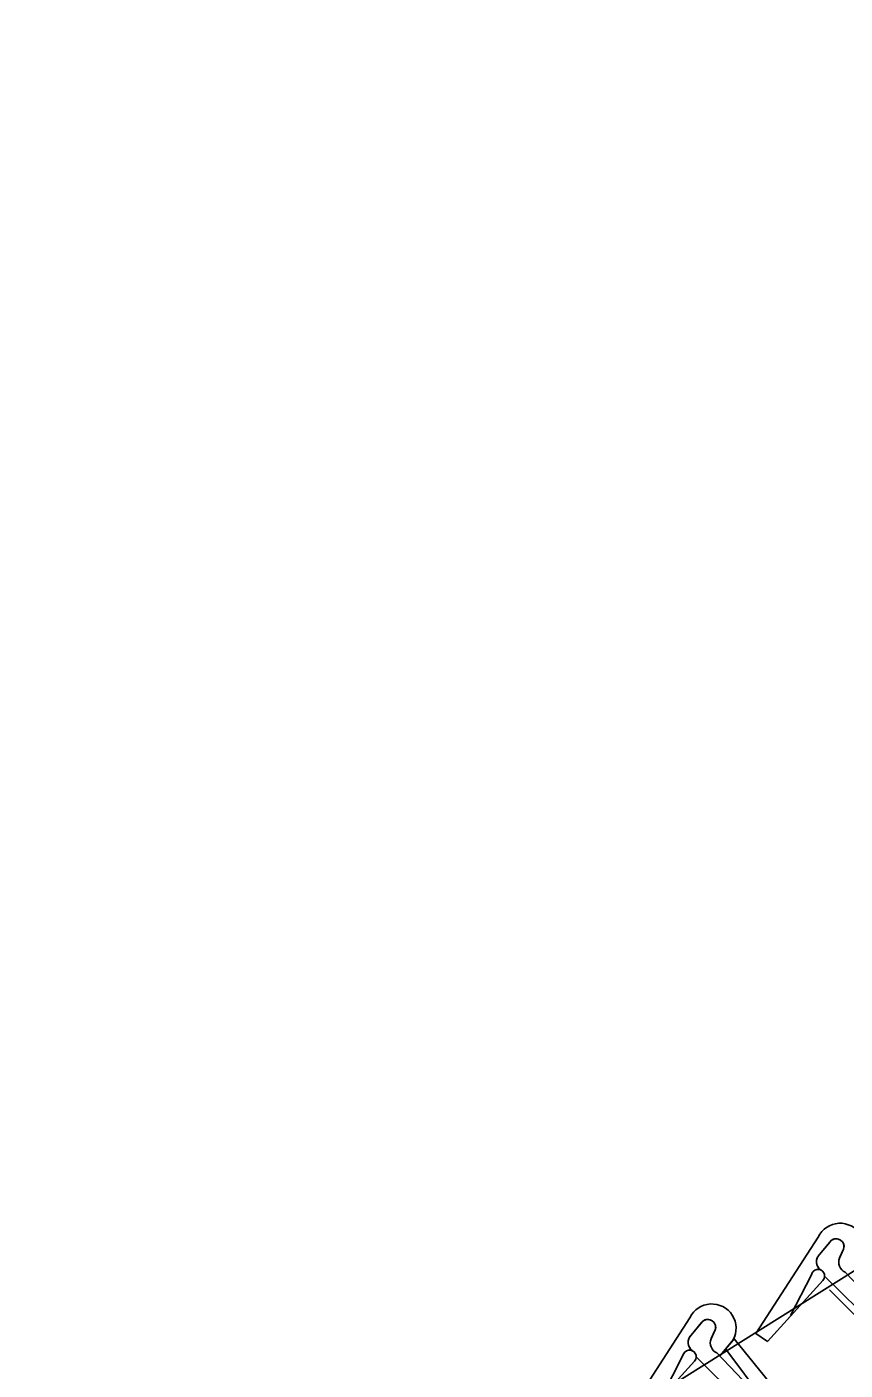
# Model space of a CAD drawing. Extents: x 0 to 2.85, y -0.1 to 1.83.
# Drawn here: x 2.5609 to 2.5923, y 1.0016 to 1.0532 of the extents above; entities that cross this region are included whole.
import ezdxf

# ---------------------------------------------------------------- set-up
doc = ezdxf.new("R2010")
doc.units = 0
doc.layers.add('sb_Chainlink Fence', color=7, linetype='Continuous')
doc.layers.add('sb_Existing Structural Steel', color=7, linetype='Continuous')

msp = doc.modelspace()

# ---------------------------------------------------------------- linework, layer by layer
at = {"layer": 'sb_Chainlink Fence'}
for p, q in [((2.5912696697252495, 1.0067288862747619), (2.588868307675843, 1.0030170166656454)), ((2.591323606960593, 1.0060606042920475), (2.5917637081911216, 1.0065918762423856)), ((2.5917230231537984, 1.0065481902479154), (2.591323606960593, 1.0060606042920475)), ((2.5922478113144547, 1.0062676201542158), (2.5920876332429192, 1.0059117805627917)), ((2.592088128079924, 1.0059243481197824), (2.5922475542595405, 1.006259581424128)), ((2.591006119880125, 1.0052708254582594), (2.59020923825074, 1.0037116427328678)), ((2.5915081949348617, 1.0052243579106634), (2.5951699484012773, 1.0016161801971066)), ((2.5923045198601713, 1.0053744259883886), (2.5955623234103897, 1.001978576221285)), ((2.589317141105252, 1.002716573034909), (2.5914646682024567, 1.0050744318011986)), ((2.589317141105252, 1.002716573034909), (2.591450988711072, 1.0050605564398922)), ((2.5916974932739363, 1.0047003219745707), (2.6580900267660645, 0.9382090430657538)), ((2.5863347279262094, 1.003627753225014), (2.5839333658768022, 0.9999158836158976)), ((2.5863886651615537, 1.0029594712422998), (2.5868287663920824, 1.0034907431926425)), ((2.5867880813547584, 1.0034470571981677), (2.5863886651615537, 1.0029594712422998)), ((2.5873128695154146, 1.003166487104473), (2.587152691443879, 1.0028106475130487)), ((2.587153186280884, 1.0028232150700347), (2.5873126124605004, 1.00315844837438)), ((2.5875056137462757, 1.0021790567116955), (2.5879952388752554, 1.0027699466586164)), ((2.5875120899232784, 1.0021880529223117), (2.5879977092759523, 1.002772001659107)), ((2.5879952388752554, 1.0027699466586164), (2.588031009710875, 1.002838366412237)), ((2.588031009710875, 1.002838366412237), (2.5880613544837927, 1.002911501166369)), ((2.590484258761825, 0.99980211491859), (2.5880427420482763, 1.0028137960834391)), ((2.588868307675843, 1.0030170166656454), (2.589317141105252, 1.002716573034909)), ((2.586071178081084, 1.0021696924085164), (2.585274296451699, 1.00061050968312)), ((2.5865732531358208, 1.0021232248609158), (2.5902350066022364, 0.9985150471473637)), ((2.5873695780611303, 1.0022732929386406), (2.5906273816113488, 0.9988774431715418)), ((2.5894421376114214, 1.000124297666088), (2.587723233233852, 1.0024180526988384)), ((2.5843821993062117, 0.9996154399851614), (2.5865297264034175, 1.0019732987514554)), ((2.5843821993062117, 0.9996154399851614), (2.586516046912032, 1.0019594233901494))]:
    msp.add_line(p, q, dxfattribs=at)
for centre, radius, start, end in [((2.5921120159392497, 1.0063221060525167), 0.0009354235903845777, 331.31683079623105, 154.22348362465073), ((2.5919576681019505, 1.0063560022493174), 0.00030330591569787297, 343.05845601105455, 140.68050902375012), ((2.5919587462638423, 1.0063574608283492), 0.000304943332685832, 341.2780577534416, 129.76109879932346), ((2.591585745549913, 1.0057797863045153), 0.0003843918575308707, 140.7453603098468, 233.54895292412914), ((2.5915962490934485, 1.0057803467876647), 0.0003909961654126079, 134.21088561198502, 232.77805807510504), ((2.5924768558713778, 1.0057561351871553), 0.00041880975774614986, 157.02698513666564, 245.70153370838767), ((2.591258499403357, 1.0052291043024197), 0.0002558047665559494, 319.56516219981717, 170.6132592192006), ((2.5871770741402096, 1.0032209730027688), 0.0009354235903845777, 331.31683079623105, 154.22348362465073), ((2.5870227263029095, 1.0032548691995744), 0.00030330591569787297, 343.05845601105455, 140.68050902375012), ((2.587023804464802, 1.0032563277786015), 0.000304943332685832, 341.2780577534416, 129.76109879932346), ((2.5866508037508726, 1.0026786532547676), 0.0003843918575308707, 140.7453603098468, 233.54895292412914), ((2.586661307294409, 1.0026792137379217), 0.0003909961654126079, 134.21088561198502, 232.77805807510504), ((2.5875419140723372, 1.0026550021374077), 0.00041880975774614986, 157.02698513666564, 245.70153370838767), ((2.586323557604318, 1.0021279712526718), 0.0002558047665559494, 319.56516219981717, 170.6132592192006)]:
    msp.add_arc(centre, radius, start, end, dxfattribs=at)
at = {"layer": 'sb_Existing Structural Steel'}
msp.add_line((2.6689906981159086, 1.053235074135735), (2.4646754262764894, 0.9252836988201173), dxfattribs=at)

doc.saveas('drawing.dxf')
